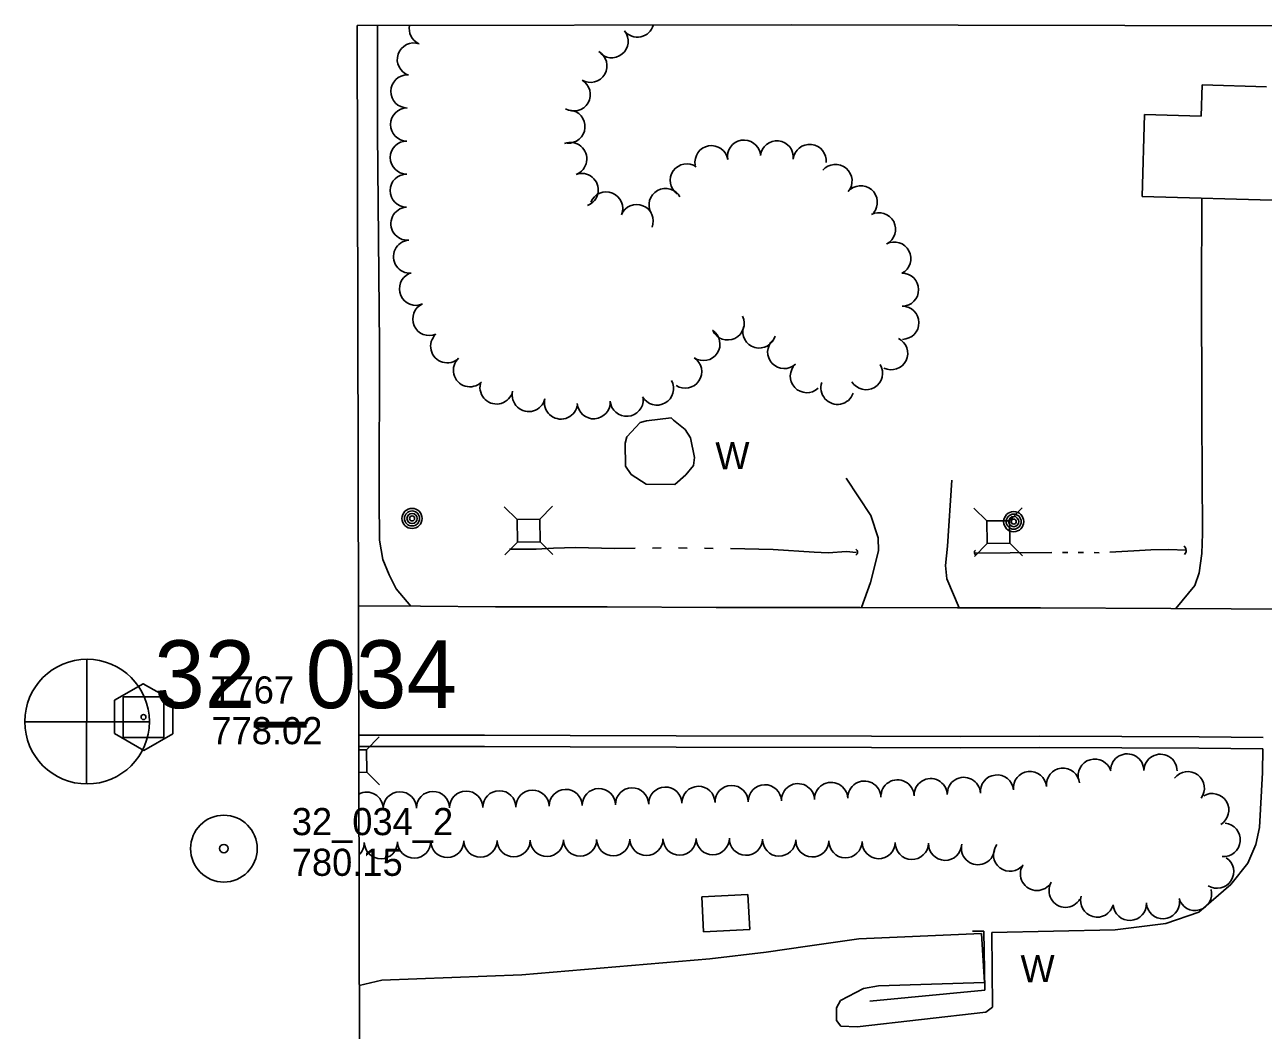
# Model space of a CAD drawing. Extents: x 589250 to 1188077, y 162953 to 363065.
# Drawn here: x 592252.8 to 592526.7, y 175619.1 to 175841.5 of the extents above; entities that cross this region are included whole.
import ezdxf

# ---------------------------------------------------------------- set-up
doc = ezdxf.new("R2010")
doc.units = 0
for name, color, linetype in [('E_BLD', 7, 'Continuous'), ('E_DRN', 7, 'Continuous'), ('E_DWY', 7, 'Continuous'), ('E_LAND_TreeLine_P', 7, 'Continuous'), ('E_MAP_Control', 7, 'Continuous'), ('E_MAP_Limits', 7, 'Continuous'), ('E_MAP_PassPoints', 7, 'Continuous'), ('E_MAP_PhotoCenter', 7, 'Continuous'), ('E_MISCPROP', 7, 'Continuous'), ('E_RDWY', 7, 'Continuous'), ('E_RDWY_C_and_G', 7, 'Continuous'), ('E_UTL_AG_Bold', 7, 'Continuous'), ('E_WAL', 7, 'Continuous'), ('E_WAL_Text', 7, 'Continuous'), ('E_WTR_FlowLine', 7, 'Continuous')]:
    doc.layers.add(name, color=color, linetype=linetype)

msp = doc.modelspace()

# ---------------------------------------------------------------- linework, layer by layer
at = {"layer": 'E_BLD'}
for p, q in [((592513.16, 175828.16), (592512.96, 175821.28)), ((592527.41, 175827.73), (592513.16, 175828.16)), ((592500.43, 175821.66), (592499.89, 175803.51)), ((592512.96, 175821.28), (592500.43, 175821.66)), ((592499.89, 175803.51), (592531.25, 175802.58)), ((592402.53, 175648.61), (592412.75, 175649.15)), ((592402.94, 175640.88), (592402.53, 175648.61)), ((592412.75, 175649.15), (592413.15, 175641.41)), ((592413.15, 175641.41), (592402.94, 175640.88))]:
    msp.add_line(p, q, dxfattribs=at)
at = {"layer": 'E_DRN'}
for centre, radius, start, end in [((592436.13, 175724.83), 0.835, 307.4553, 53.7155), ((592463.49, 175724.76), 0.683, 127.4553, 233.7155), ((592508.5, 175725.21), 1.14, 311.2693, 57.5295)]:
    msp.add_arc(centre, radius, start, end, dxfattribs=at)
at = {"layer": 'E_DWY'}
for p, q in [((592330.85, 175841.33), (592330.82, 175817.63)), ((592330.82, 175817.63), (592331.3, 175770.6)), ((592513.14, 175799.23), (592513.1, 175803.12)), ((592513.05, 175785.69), (592513.14, 175799.23)), ((592513.13, 175754.9), (592513.05, 175785.69)), ((592331.3, 175770.6), (592331.19, 175736.69)), ((592513.27, 175728.95), (592513.13, 175754.9)), ((592434.45, 175741.21), (592439.93, 175732.96)), ((592457.81, 175740.78), (592456.84, 175726.17)), ((592331.19, 175736.69), (592331.29, 175727.48)), ((592439.93, 175732.96), (592441.55, 175728.04)), ((592441.55, 175728.04), (592441.58, 175725.12)), ((592513.08, 175724.56), (592513.27, 175728.95)), ((592331.29, 175727.48), (592332.01, 175723.22)), ((592441.58, 175725.12), (592439.86, 175718.14)), ((592456.84, 175726.17), (592456.44, 175721.9)), ((592332.01, 175723.22), (592333.39, 175719.87)), ((592512.55, 175720.27), (592513.08, 175724.56)), ((592333.39, 175719.87), (592334.99, 175716.74)), ((592456.44, 175721.9), (592456.69, 175718.98)), ((592511.53, 175717.48), (592512.55, 175720.27)), ((592334.99, 175716.74), (592338.18, 175712.91)), ((592439.86, 175718.14), (592437.89, 175712.64)), ((592456.69, 175718.98), (592459.45, 175712.55)), ((592507.39, 175712.41), (592511.53, 175717.48)), ((592526.63, 175681.35), (592526.49, 175676.15)), ((592526.49, 175676.15), (592525.89, 175664)), ((592525.89, 175664), (592525.03, 175660.23)), ((592525.03, 175660.23), (592523.3, 175656.1)), ((592523.3, 175656.1), (592519.52, 175651.36)), ((592519.52, 175651.36), (592512.44, 175645.24)), ((592505.13, 175642.78), (592493.96, 175641.38)), ((592512.44, 175645.24), (592505.13, 175642.78)), ((592464.4, 175640.53), (592437.28, 175639.34)), ((592465.06, 175629.72), (592464.4, 175640.53)), ((592493.96, 175641.38), (592466.65, 175640.74)), ((592466.65, 175640.74), (592466.82, 175624.24)), ((592425.93, 175637.76), (592416.78, 175636.38)), ((592437.28, 175639.34), (592425.93, 175637.76)), ((592404.32, 175634.97), (592362.75, 175631.43)), ((592416.78, 175636.38), (592404.32, 175634.97)), ((592331.77, 175630.19), (592326.78, 175629.05)), ((592362.75, 175631.43), (592331.77, 175630.19)), ((592441.6, 175628.93), (592465.06, 175629.72)), ((592433.2, 175625.73), (592438.31, 175628.35)), ((592438.31, 175628.35), (592441.6, 175628.93)), ((592432.3, 175624.07), (592433.2, 175625.73)), ((592432.33, 175621.32), (592432.3, 175624.07)), ((592466.82, 175624.24), (592465.36, 175623.13)), ((592433.26, 175620.05), (592432.33, 175621.32)), ((592465.36, 175623.13), (592436.93, 175619.9)), ((592436.93, 175619.9), (592433.26, 175620.05))]:
    msp.add_line(p, q, dxfattribs=at)
at = {"layer": 'E_LAND_TreeLine_P'}
for centre, radius, start, end in [((592341.52, 175840.59), 3.66, 168.1168, 242.5762), ((592382.6, 175837.83), 3.66, 218.6741, 38.6741), ((592388.31, 175842.4), 3.66, 218.6741, 344.569), ((592338.86, 175833.8), 3.66, 71.6607, 251.6607), ((592377.91, 175832.38), 3.66, 239.8227, 59.8227), ((592337.43, 175826.72), 3.66, 89.5044, 269.5044), ((592374.23, 175826.06), 3.66, 239.8227, 59.8227), ((592337.37, 175819.41), 3.66, 89.5044, 269.5044), ((592373.06, 175818.96), 3.66, 265.2708, 85.2708), ((592337.32, 175812.1), 3.66, 89.6902, 269.6902), ((592373.47, 175811.81), 3.66, 290.1585, 110.1585), ((592411.88, 175812.33), 3.66, 9.858, 189.858), ((592419.13, 175812.15), 3.66, 353.8755, 173.8755), ((592404.68, 175811.08), 3.66, 9.858, 189.858), ((592426.4, 175811.37), 3.66, 353.8755, 173.8755), ((592399.22, 175807.06), 3.66, 54.8787, 234.8787), ((592432.11, 175806.93), 3.66, 319.9841, 139.9841), ((592337.28, 175804.79), 3.66, 89.6902, 269.6902), ((592375.99, 175804.95), 3.66, 290.1585, 110.1585), ((592381.39, 175800.86), 3.66, 337.6948, 157.6948), ((592394.53, 175801.62), 3.66, 29.3252, 209.3252), ((592437.71, 175802.22), 3.66, 319.9841, 139.9841), ((592388.15, 175798.08), 3.66, 337.6948, 157.6948), ((592337.45, 175797.48), 3.66, 94.4639, 274.4639), ((592441.73, 175796.26), 3.66, 297.5511, 117.5511), ((592338.02, 175790.19), 3.66, 94.4639, 274.4639), ((592445.11, 175789.78), 3.66, 297.5511, 117.5511), ((592339.34, 175783.09), 3.66, 113.784, 293.784), ((592446.83, 175782.88), 3.66, 270.5854, 90.5854), ((592342.29, 175776.41), 3.66, 113.784, 293.784), ((592408.27, 175775.43), 3.66, 205.6023, 25.6023), ((592446.9, 175775.57), 3.66, 270.5854, 90.5854), ((592415.27, 175773.64), 3.66, 163.727, 343.727), ((592346.24, 175770.38), 3.66, 133.564, 313.564), ((592402.9, 175770.87), 3.66, 236.5394, 56.5394), ((592420.76, 175769.09), 3.66, 133.2948, 313.2948), ((592444.42, 175768.84), 3.66, 244.0203, 64.0203), ((592351.28, 175765.08), 3.66, 133.564, 313.564), ((592398.87, 175764.77), 3.66, 236.5394, 56.5394), ((592425.77, 175763.77), 3.66, 133.2948, 313.2948), ((592438.86, 175764.42), 3.66, 211.3481, 31.3481), ((592357.15, 175761.26), 3.66, 166.9141, 346.9141), ((592392.64, 175761.03), 3.66, 209.3962, 29.3962), ((592432.55, 175761.19), 3.66, 160.9315, 340.9315), ((592364.28, 175759.6), 3.66, 166.9141, 346.9141), ((592371.4, 175757.94), 3.66, 166.9141, 346.9141), ((592378.65, 175758), 3.66, 184.2768, 4.2768), ((592385.94, 175758.55), 3.66, 184.2768, 4.2768), ((592489.45, 175675.46), 3.67, 16.8992, 196.8992), ((592496.62, 175676.59), 3.67, 359.34, 179.34), ((592503.96, 175676.51), 3.67, 359.34, 179.34), ((592475.11, 175672.68), 3.67, 5.9175, 185.9175), ((592482.41, 175673.44), 3.67, 5.9175, 185.9175), ((592510.02, 175672.66), 3.67, 323.236, 143.236), ((592394.47, 175669.25), 3.67, 1.3327, 181.3327), ((592401.81, 175669.42), 3.67, 1.3327, 181.3327), ((592409.14, 175669.59), 3.67, 1.3327, 181.3327), ((592416.48, 175669.76), 3.67, 1.3327, 181.3327), ((592423.82, 175670.01), 3.67, 2.1765, 182.1765), ((592431.15, 175670.29), 3.67, 2.1765, 182.1765), ((592438.49, 175670.57), 3.67, 2.1765, 182.1765), ((592445.82, 175670.85), 3.67, 2.1765, 182.1765), ((592453.15, 175671.12), 3.67, 2.1765, 182.1765), ((592460.49, 175671.4), 3.67, 2.1765, 182.1765), ((592467.81, 175671.93), 3.67, 5.9175, 185.9175), ((592328.42, 175668.14), 3.67, 0.5854, 118.13), ((592335.76, 175668.21), 3.67, 0.5854, 180.5854), ((592343.1, 175668.29), 3.67, 0.5854, 180.5854), ((592350.44, 175668.36), 3.67, 0.5854, 180.5854), ((592357.78, 175668.44), 3.67, 0.5854, 180.5854), ((592365.12, 175668.57), 3.67, 1.3327, 181.3327), ((592372.45, 175668.74), 3.67, 1.3327, 181.3327), ((592379.79, 175668.91), 3.67, 1.3327, 181.3327), ((592387.13, 175669.08), 3.67, 1.3327, 181.3327), ((592515.41, 175667.82), 3.67, 300.8418, 120.8418), ((592517.95, 175661.24), 3.67, 264.8748, 84.8748), ((592324.24, 175660.59), 3.67, 312.4451, 1.1233), ((592331.58, 175660.73), 3.67, 181.1233, 1.1233), ((592338.92, 175660.87), 3.67, 181.1233, 1.1233), ((592346.26, 175661.01), 3.67, 180.5854, 0.5854), ((592353.6, 175661.09), 3.67, 180.5854, 0.5854), ((592360.94, 175661.16), 3.67, 180.5854, 0.5854), ((592368.28, 175661.24), 3.67, 180.5854, 0.5854), ((592375.62, 175661.31), 3.67, 180.5854, 0.5854), ((592382.96, 175661.39), 3.67, 180.5854, 0.5854), ((592390.29, 175661.46), 3.67, 180.5854, 0.5854), ((592397.63, 175661.54), 3.67, 180.5854, 0.5854), ((592404.97, 175661.61), 3.67, 180.5854, 0.5854), ((592412.31, 175661.5), 3.67, 178.5503, 358.5503), ((592419.65, 175661.31), 3.67, 178.5503, 358.5503), ((592426.99, 175661.12), 3.67, 178.5503, 358.5503), ((592434.32, 175660.94), 3.67, 178.5503, 358.5503), ((592441.66, 175660.75), 3.67, 178.5503, 358.5503), ((592449, 175660.57), 3.67, 178.5503, 358.5503), ((592456.34, 175660.38), 3.67, 178.5503, 358.5503), ((592463.61, 175659.4), 3.67, 172.0017, 352.0017), ((592470.71, 175657.97), 3.67, 142.2952, 322.2952), ((592516.5, 175654.2), 3.67, 237.474, 57.474), ((592476.66, 175653.71), 3.67, 149.6216, 329.6216), ((592482.99, 175649.99), 3.67, 149.6216, 329.6216), ((592489.98, 175647.82), 3.67, 164.441, 344.441), ((592511.61, 175649.28), 3.67, 195.4118, 15.4118), ((592497.18, 175647.09), 3.67, 183.022, 3.022), ((592504.51, 175647.47), 3.67, 183.022, 3.022)]:
    msp.add_arc(centre, radius, start, end, dxfattribs=at)
at = {"layer": 'E_MAP_Control'}
for p, q in [((592274.59, 175683.89), (592274.59, 175692.89)), ((592274.59, 175692.89), (592283.59, 175692.89)), ((592283.59, 175692.89), (592283.59, 175683.89)), ((592283.59, 175683.89), (592274.59, 175683.89))]:
    msp.add_line(p, q, dxfattribs=at)
msp.add_lwpolyline([(592272.68, 175692.15), (592272.68, 175684.76), (592279.14, 175681.03), (592285.54, 175684.7), (592285.54, 175692.03), (592279.01, 175695.75)], close=True, dxfattribs=at)
msp.add_circle((592279.09, 175688.39), 0.546, dxfattribs=at)
at = {"layer": 'E_MAP_Limits'}
for p, q in [((592422.38, 175841.47), (592326.32, 175841.33)), ((592326.99, 175532.72), (592326.32, 175841.33)), ((592823.06, 175840.55), (592422.38, 175841.47))]:
    msp.add_line(p, q, dxfattribs=at)
at = {"layer": 'E_MAP_PassPoints'}
for radius in [7.38, 0.945]:
    msp.add_circle((592296.87, 175659.3), radius, dxfattribs=at)
at = {"layer": 'E_MAP_PhotoCenter'}
for p, q in [((592266.56, 175701.18), (592266.5, 175673.77)), ((592252.88, 175687.37), (592280.33, 175687.36))]:
    msp.add_line(p, q, dxfattribs=at)
msp.add_circle((592266.61, 175687.38), 13.78, dxfattribs=at)
at = {"layer": 'E_MISCPROP'}
for centre, radius in [((592338.47, 175732.31), 2.23), ((592338.47, 175732.31), 1.67), ((592338.47, 175732.31), 1.12), ((592471.51, 175731.6), 2.23), ((592471.51, 175731.6), 1.67), ((592338.47, 175732.31), 0.558), ((592471.51, 175731.6), 1.12), ((592471.51, 175731.6), 0.558)]:
    msp.add_circle(centre, radius, dxfattribs=at)
at = {"layer": 'E_RDWY'}
for p, q in [((592340.34, 175712.9), (592326.6, 175712.97)), ((592356.92, 175712.76), (592340.34, 175712.9)), ((592381.63, 175712.8), (592356.92, 175712.76)), ((592405.72, 175712.63), (592381.63, 175712.8)), ((592437.52, 175712.65), (592405.72, 175712.63)), ((592459.1, 175712.55), (592437.52, 175712.65)), ((592477.45, 175712.53), (592459.1, 175712.55)), ((592506.23, 175712.41), (592477.45, 175712.53)), ((592547.52, 175712.21), (592506.23, 175712.41))]:
    msp.add_line(p, q, dxfattribs=at)
at = {"layer": 'E_RDWY_C_and_G'}
for p, q in [((592329.58, 175684.37), (592326.66, 175684.38)), ((592354.5, 175684.36), (592329.58, 175684.37)), ((592373.45, 175684.29), (592354.5, 175684.36)), ((592396.9, 175684.26), (592373.45, 175684.29)), ((592440.1, 175684.16), (592396.9, 175684.26)), ((592459.84, 175684.1), (592440.1, 175684.16)), ((592477.12, 175684.14), (592459.84, 175684.1)), ((592495.4, 175684.06), (592477.12, 175684.14)), ((592512.49, 175684.04), (592495.4, 175684.06)), ((592526.66, 175683.85), (592512.49, 175684.04)), ((592329.58, 175681.87), (592326.67, 175681.88)), ((592354.5, 175681.86), (592329.58, 175681.87)), ((592373.44, 175681.79), (592354.5, 175681.86)), ((592396.9, 175681.76), (592373.44, 175681.79)), ((592440.1, 175681.66), (592396.9, 175681.76)), ((592459.84, 175681.6), (592440.1, 175681.66)), ((592477.11, 175681.64), (592459.84, 175681.6)), ((592495.39, 175681.56), (592477.11, 175681.64)), ((592512.47, 175681.54), (592495.39, 175681.56)), ((592526.63, 175681.35), (592512.47, 175681.54))]:
    msp.add_line(p, q, dxfattribs=at)
at = {"layer": 'E_UTL_AG_Bold'}
for p, q in [((592361.72, 175732.1), (592358.87, 175734.9)), ((592366.72, 175732.15), (592369.52, 175735.01)), ((592465.57, 175731.76), (592462.71, 175734.56)), ((592470.57, 175731.81), (592473.37, 175734.67)), ((592366.72, 175732.15), (592361.72, 175732.1)), ((592361.72, 175732.1), (592361.77, 175727.1)), ((592366.77, 175727.15), (592366.72, 175732.15)), ((592470.57, 175731.81), (592465.57, 175731.76)), ((592465.57, 175731.76), (592465.62, 175726.76)), ((592470.62, 175726.81), (592470.57, 175731.81)), ((592361.77, 175727.1), (592358.97, 175724.24)), ((592361.77, 175727.1), (592366.77, 175727.15)), ((592366.77, 175727.15), (592369.63, 175724.35)), ((592465.62, 175726.76), (592462.82, 175723.91)), ((592465.62, 175726.76), (592470.62, 175726.81)), ((592470.62, 175726.81), (592473.48, 175724.01)), ((592328.4, 175681.18), (592331.2, 175684.03)), ((592328.4, 175681.18), (592326.67, 175681.16)), ((592328.45, 175676.18), (592328.4, 175681.18)), ((592326.68, 175676.16), (592328.45, 175676.18)), ((592328.45, 175676.18), (592331.31, 175673.38))]:
    msp.add_line(p, q, dxfattribs=at)
at = {"layer": 'E_WAL'}
for p, q in [((592388.92, 175753.53), (592385.94, 175750.37)), ((592390.31, 175753.89), (592388.92, 175753.53)), ((592395.74, 175754.52), (592390.31, 175753.89)), ((592396.32, 175754.07), (592395.74, 175754.52)), ((592398.89, 175752.01), (592396.32, 175754.07)), ((592385.94, 175750.37), (592385.61, 175748.98)), ((592400.06, 175750.17), (592398.89, 175752.01)), ((592400.92, 175745.78), (592400.06, 175750.17)), ((592385.61, 175748.98), (592385.66, 175743.89)), ((592400.71, 175744.04), (592400.92, 175745.78)), ((592385.66, 175743.89), (592386.95, 175742.05)), ((592386.95, 175742.05), (592390.22, 175739.88)), ((592396.58, 175739.83), (592398.99, 175741.94)), ((592398.99, 175741.94), (592400.71, 175744.04)), ((592390.22, 175739.88), (592396.58, 175739.83)), ((592462.39, 175641.06), (592464.92, 175641.08)), ((592464.92, 175641.08), (592465.13, 175627.98)), ((592465.13, 175627.98), (592439.72, 175625.56))]:
    msp.add_line(p, q, dxfattribs=at)
at = {"layer": 'E_WTR_FlowLine'}
for p, q in [((592360.03, 175725.51), (592365.93, 175725.5)), ((592365.93, 175725.5), (592369.78, 175725.74)), ((592369.78, 175725.74), (592374.59, 175725.85)), ((592374.59, 175725.85), (592383.25, 175725.68)), ((592383.25, 175725.68), (592387.81, 175725.73)), ((592391.65, 175725.77), (592393.56, 175725.79)), ((592397.4, 175725.78), (592399.31, 175725.76)), ((592403.15, 175725.72), (592405.07, 175725.7)), ((592408.9, 175725.65), (592418.36, 175725.46)), ((592418.36, 175725.46), (592427.41, 175724.84)), ((592430.5, 175724.68), (592434.54, 175724.98)), ((592434.54, 175724.98), (592436.65, 175724.81)), ((592492.77, 175724.82), (592498.09, 175725.12)), ((592498.09, 175725.12), (592501.87, 175725.35)), ((592501.87, 175725.35), (592505.72, 175725.46)), ((592505.72, 175725.46), (592509.64, 175725.3)), ((592427.41, 175724.84), (592430.5, 175724.68)), ((592463.08, 175724.64), (592470.71, 175724.71)), ((592470.71, 175724.71), (592479.96, 175724.81)), ((592482.29, 175724.81), (592483.46, 175724.8)), ((592485.79, 175724.78), (592486.95, 175724.77)), ((592489.28, 175724.75), (592490.44, 175724.74))]:
    msp.add_line(p, q, dxfattribs=at)

# ---------------------------------------------------------------- texts
at = {"layer": 'E_MAP_Control'}
for s, p in [('T767', (592294.1, 175691.39)), ('778.02', (592294.1, 175682.39))]:
    msp.add_text(s, height=6, dxfattribs=at).set_placement(p)
at = {"layer": 'E_MAP_PassPoints'}
for s, p in [('32_034_2', (592311.87, 175662.28)), ('780.15', (592311.87, 175653.28))]:
    msp.add_text(s, height=6, dxfattribs=at).set_placement(p)
at = {"layer": 'E_MAP_PhotoCenter'}
msp.add_text('32_034', height=15, dxfattribs=at).set_placement((592281.47, 175690.36))
at = {"layer": 'E_WAL_Text'}
for p in [(592405.58, 175743.17), (592473.06, 175629.74)]:
    msp.add_text('W', height=6, rotation=0.5854, dxfattribs=at).set_placement(p)

doc.saveas('drawing.dxf')
